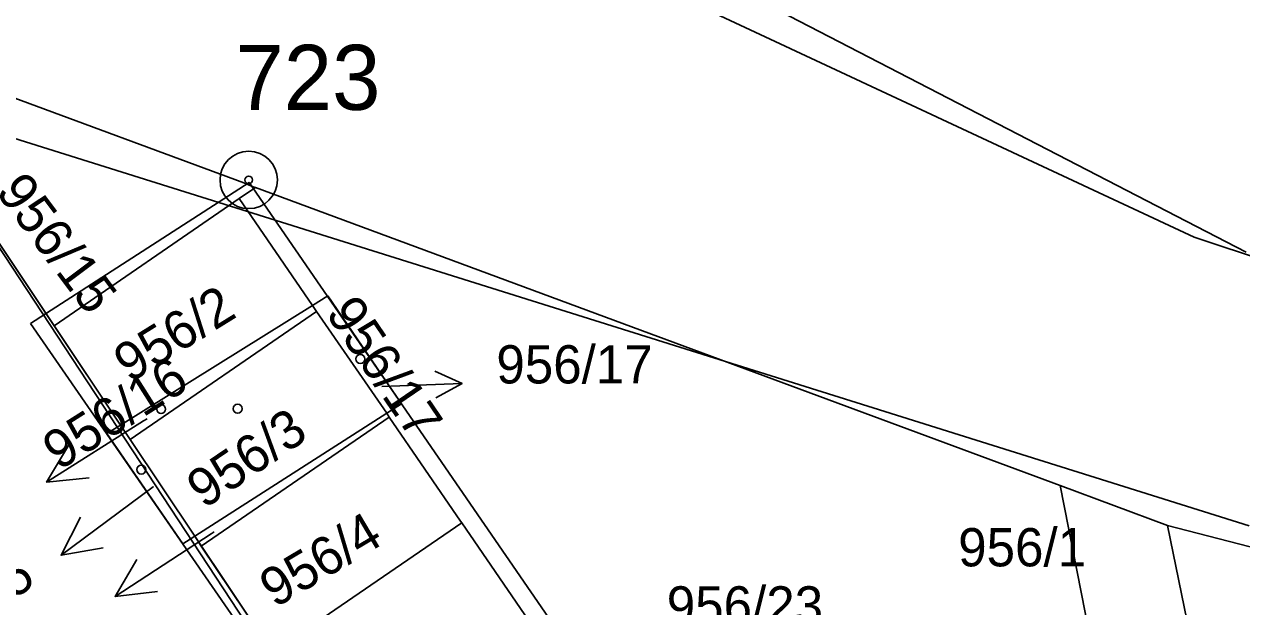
# Model space of a CAD drawing. Extents: x -469926 to -462499, y -1098642 to -1092733.
# Drawn here: x -465833.7 to -465801.86, y -1094410.81 to -1094395.6 of the extents above; entities that cross this region are included whole.
import ezdxf

# ---------------------------------------------------------------- set-up
doc = ezdxf.new("R2010")
doc.units = 0
for name, color, linetype in [('Vrstva 1', 7, 'Continuous'), ('Vrstva 10', 7, 'Continuous'), ('Vrstva 14', 7, 'Continuous'), ('Vrstva 16', 7, 'Continuous'), ('Vrstva 24', 7, 'Continuous'), ('Vrstva 25', 7, 'Continuous'), ('Vrstva 50', 7, 'Continuous'), ('Vrstva 62', 7, 'Continuous'), ('Vrstva 8', 7, 'Continuous')]:
    doc.layers.add(name, color=color, linetype=linetype)

msp = doc.modelspace()

# ---------------------------------------------------------------- linework, layer by layer
at = {"layer": 'Vrstva 1'}
for p, q in [((-465801.74, -1094401.55), (-465814.21, -1094395.11)), ((-465801.74, -1094401.55), (-465814.21, -1094395.11)), ((-465827.96, -1094399.74), (-465837.86, -1094396.08)), ((-465837.86, -1094396.08), (-465833.16, -1094403.11)), ((-465827.96, -1094399.74), (-465837.86, -1094396.08)), ((-465837.86, -1094396.08), (-465833.16, -1094403.11)), ((-465827.96, -1094399.74), (-465827.71, -1094399.84)), ((-465827.96, -1094399.74), (-465827.71, -1094399.84)), ((-465827.65, -1094399.86), (-465828.08, -1094400.15)), ((-465827.65, -1094399.86), (-465828.08, -1094400.15)), ((-465827.65, -1094399.86), (-465827.71, -1094399.84)), ((-465827.65, -1094399.86), (-465827.71, -1094399.84)), ((-465806.61, -1094407.65), (-465827.65, -1094399.86)), ((-465806.61, -1094407.65), (-465827.65, -1094399.86)), ((-465832.92, -1094403.47), (-465828.08, -1094400.15)), ((-465832.92, -1094403.47), (-465828.08, -1094400.15)), ((-465828.08, -1094400.15), (-465826.16, -1094402.94)), ((-465828.08, -1094400.15), (-465826.16, -1094402.94)), ((-465831.18, -1094406.07), (-465826.16, -1094402.94)), ((-465831.18, -1094406.07), (-465826.16, -1094402.94)), ((-465826.16, -1094402.94), (-465825.76, -1094402.69)), ((-465826.16, -1094402.94), (-465825.76, -1094402.69)), ((-465826.06, -1094403.1), (-465826.16, -1094402.94)), ((-465826.06, -1094403.1), (-465826.16, -1094402.94)), ((-465825.76, -1094402.69), (-465823.83, -1094405.51)), ((-465825.76, -1094402.69), (-465823.83, -1094405.51)), ((-465833.16, -1094403.11), (-465832.92, -1094403.47)), ((-465833.16, -1094403.11), (-465832.92, -1094403.47)), ((-465830.93, -1094406.44), (-465826.06, -1094403.1)), ((-465830.93, -1094406.44), (-465826.06, -1094403.1)), ((-465824.22, -1094405.76), (-465826.06, -1094403.1)), ((-465824.22, -1094405.76), (-465826.06, -1094403.1)), ((-465832.92, -1094403.47), (-465831.18, -1094406.07)), ((-465832.92, -1094403.47), (-465831.18, -1094406.07)), ((-465823.83, -1094405.51), (-465824.22, -1094405.76)), ((-465823.83, -1094405.51), (-465824.22, -1094405.76)), ((-465824.22, -1094405.76), (-465829.24, -1094408.97)), ((-465824.22, -1094405.76), (-465829.24, -1094408.97)), ((-465824.16, -1094405.86), (-465824.22, -1094405.76)), ((-465824.16, -1094405.86), (-465824.22, -1094405.76)), ((-465831.54, -1094406.29), (-465831.18, -1094406.07)), ((-465831.54, -1094406.29), (-465831.18, -1094406.07)), ((-465831.18, -1094406.07), (-465830.93, -1094406.44)), ((-465831.18, -1094406.07), (-465830.93, -1094406.44)), ((-465829.07, -1094409.23), (-465824.16, -1094405.86)), ((-465829.07, -1094409.23), (-465824.16, -1094405.86)), ((-465822.29, -1094408.58), (-465824.16, -1094405.86)), ((-465822.29, -1094408.58), (-465824.16, -1094405.86)), ((-465829.55, -1094409.17), (-465831.54, -1094406.29)), ((-465829.55, -1094409.17), (-465831.54, -1094406.29)), ((-465830.93, -1094406.44), (-465829.24, -1094408.97)), ((-465830.93, -1094406.44), (-465829.24, -1094408.97)), ((-465799.19, -1094444.96), (-465806.61, -1094407.65)), ((-465806.61, -1094407.65), (-465803.8, -1094408.69)), ((-465799.19, -1094444.96), (-465806.61, -1094407.65)), ((-465806.61, -1094407.65), (-465803.8, -1094408.69)), ((-465822.26, -1094408.62), (-465827.21, -1094412.01)), ((-465822.26, -1094408.62), (-465827.21, -1094412.01)), ((-465822.26, -1094408.62), (-465822.29, -1094408.58)), ((-465822.26, -1094408.62), (-465822.29, -1094408.58)), ((-465820.4, -1094411.33), (-465822.26, -1094408.62)), ((-465820.4, -1094411.33), (-465822.26, -1094408.62)), ((-465803.8, -1094408.69), (-465800.47, -1094424.94)), ((-465766.38, -1094418.33), (-465803.8, -1094408.69)), ((-465803.8, -1094408.69), (-465800.47, -1094424.94)), ((-465766.38, -1094418.33), (-465803.8, -1094408.69)), ((-465829.24, -1094408.97), (-465829.55, -1094409.17)), ((-465829.24, -1094408.97), (-465829.55, -1094409.17)), ((-465829.24, -1094408.97), (-465829.07, -1094409.23)), ((-465829.24, -1094408.97), (-465829.07, -1094409.23)), ((-465829.07, -1094409.23), (-465827.36, -1094411.78)), ((-465829.07, -1094409.23), (-465827.36, -1094411.78))]:
    msp.add_line(p, q, dxfattribs=at)
at = {"layer": 'Vrstva 10'}
msp.add_lwpolyline([(-465854.89, -1094390.59), (-465837.86, -1094396.08), (-465831.18, -1094406.07), (-465831.54, -1094406.29), (-465829.55, -1094409.17), (-465829.55, -1094409.17), (-465829.24, -1094408.97), (-465825.47, -1094414.6), (-465825.69, -1094414.74), (-465821.92, -1094420.19), (-465821.79, -1094420.1), (-465819.71, -1094423.13), (-465817.91, -1094425.75), (-465817.91, -1094425.75), (-465817.91, -1094425.75), (-465818.02, -1094425.82)], dxfattribs=at)
at = {"layer": 'Vrstva 14'}
for p, q in [((-465846.188, -1094383.458), (-465812.309, -1094434.918)), ((-465846.188, -1094383.458), (-465812.309, -1094434.918)), ((-465848.124, -1094394.138), (-465801.662, -1094408.702)), ((-465848.124, -1094394.138), (-465801.662, -1094408.702))]:
    msp.add_line(p, q, dxfattribs=at)
at = {"layer": 'Vrstva 16'}
for p, q in [((-465824.35, -1094405.06), (-465822.251, -1094404.983)), ((-465824.35, -1094405.06), (-465822.251, -1094404.983)), ((-465830.58, -1094405.96), (-465833.118, -1094407.559)), ((-465830.58, -1094405.96), (-465833.118, -1094407.559)), ((-465830.49, -1094405.9), (-465830.58, -1094405.96)), ((-465830.49, -1094405.9), (-465830.58, -1094405.96)), ((-465830.33, -1094407.68), (-465832.738, -1094409.47)), ((-465830.33, -1094407.68), (-465832.738, -1094409.47)), ((-465830.32, -1094407.67), (-465830.33, -1094407.68)), ((-465830.32, -1094407.67), (-465830.33, -1094407.68)), ((-465828.81, -1094408.91), (-465831.324, -1094410.547)), ((-465828.81, -1094408.91), (-465831.324, -1094410.547)), ((-465828.73, -1094408.86), (-465828.81, -1094408.91)), ((-465828.73, -1094408.86), (-465828.81, -1094408.91))]:
    msp.add_line(p, q, dxfattribs=at)
for points in [[(-465822.964, -1094404.659), (-465822.251, -1094404.983), (-465822.938, -1094405.359)], [(-465822.964, -1094404.659), (-465822.251, -1094404.983), (-465822.938, -1094405.359)], [(-465832.006, -1094407.449), (-465833.118, -1094407.559), (-465832.539, -1094406.603)], [(-465832.006, -1094407.449), (-465833.118, -1094407.559), (-465832.539, -1094406.603)], [(-465831.637, -1094409.274), (-465832.738, -1094409.47), (-465832.233, -1094408.472)], [(-465830.213, -1094410.42), (-465831.324, -1094410.547), (-465830.759, -1094409.582)], [(-465830.213, -1094410.42), (-465831.324, -1094410.547), (-465830.759, -1094409.582)]]:
    msp.add_lwpolyline(points, dxfattribs=at)
at = {"layer": 'Vrstva 24'}
for radius in [0.75, 0.75, 0.1, 0.1]:
    msp.add_circle((-465827.83, -1094399.66), radius, dxfattribs=at)
at = {"layer": 'Vrstva 25'}
for centre in [(-465824.91, -1094404.34), (-465824.91, -1094404.34), (-465830.12, -1094405.65), (-465830.12, -1094405.65), (-465828.12, -1094405.64), (-465828.12, -1094405.64), (-465830.64, -1094407.23), (-465830.64, -1094407.23)]:
    msp.add_circle(centre, 0.117, dxfattribs=at)
at = {"layer": 'Vrstva 62'}
msp.add_lwpolyline([(-465833.533, -1094403.416), (-465808.144, -1094440.147), (-465802.641, -1094436.289), (-465827.822, -1094399.725)], close=True, dxfattribs=at)
msp.add_lwpolyline([(-465833.533, -1094403.416), (-465808.144, -1094440.147), (-465802.641, -1094436.289), (-465827.822, -1094399.725)], close=True, dxfattribs=at)
at = {"layer": 'Vrstva 8'}
for p, q in [((-465803.103, -1094401.157), (-465855.516, -1094376.677)), ((-465803.103, -1094401.157), (-465855.516, -1094376.677)), ((-465778.69, -1094409.252), (-465803.103, -1094401.157)), ((-465778.69, -1094409.252), (-465803.103, -1094401.157))]:
    msp.add_line(p, q, dxfattribs=at)

# ---------------------------------------------------------------- texts
at = {"layer": 'Vrstva 50'}
for s, height, p in [('723', 1.7, (-465828.177, -1094397.83)), ('723', 1.7, (-465828.177, -1094397.83)), ('956/17', 1, (-465821.354, -1094404.98)), ('956/17', 1, (-465821.354, -1094404.98)), ('956/1', 1, (-465809.276, -1094409.76)), ('956/1', 1, (-465809.276, -1094409.76)), ('956/23', 1, (-465816.898, -1094411.28)), ('956/23', 1, (-465816.898, -1094411.28))]:
    msp.add_text(s, height=height, dxfattribs=at).set_placement(p)
for s, rotation, p in [('956/15', 306.873, (-465834.467, -1094399.97)), ('956/2', 31.743, (-465830.945, -1094404.98)), ('956/17', 304.245, (-465825.835, -1094403.146)), ('956/16', 32.373, (-465832.793, -1094407.27)), ('956/3', 34.209, (-465828.997, -1094408.275)), ('956/3', 34.209, (-465828.997, -1094408.275)), ('956/4', 30.708, (-465827.146, -1094410.862)), ('956/4', 30.708, (-465827.146, -1094410.862)), ('1453/15', 35.694, (-465837.28, -1094413.017)), ('1453/15', 35.694, (-465837.28, -1094413.017))]:
    msp.add_text(s, height=1, rotation=rotation, dxfattribs=at).set_placement(p)

doc.saveas('drawing.dxf')
